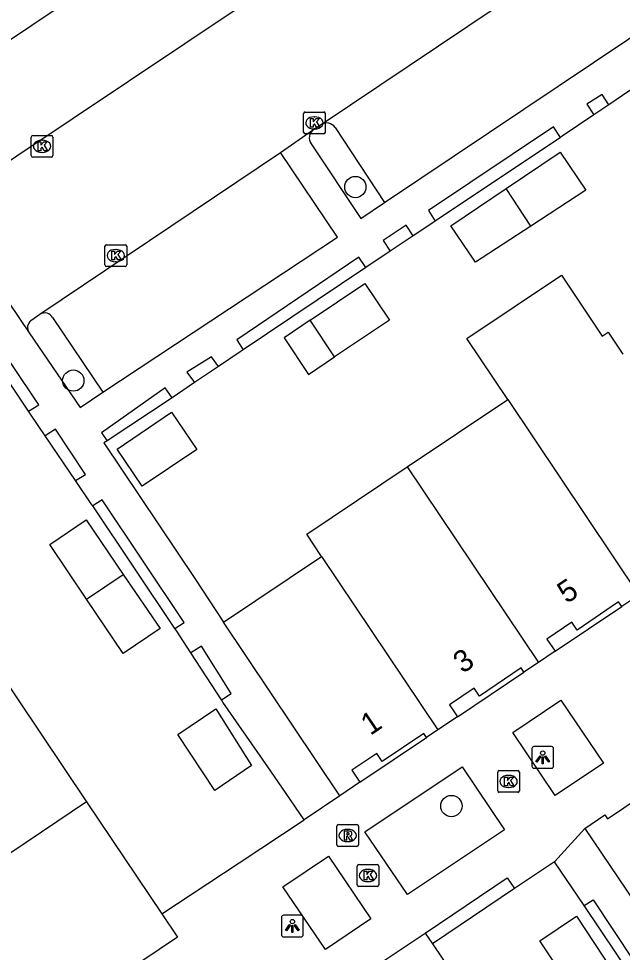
# Model space of a CAD drawing. Extents: x 158797 to 159887, y 384318 to 385255.
# Drawn here: x 159074.82 to 159102.55, y 384786.86 to 384829.76 of the extents above; entities that cross this region are included whole.
import ezdxf

# ---------------------------------------------------------------- set-up
doc = ezdxf.new("R2010")
doc.units = 0
for name, color, linetype in [('IMGEO_Boom', 7, 'Continuous'), ('IMGEO_Groenvoorziening', 7, 'Continuous'), ('IMGEO_Haag', 7, 'Continuous'), ('IMGEO_Kolk', 7, 'Continuous'), ('IMGEO_Lichtpunt', 7, 'Continuous'), ('IMGEO_Pand', 7, 'Continuous'), ('IMGEO_Pand_nummerreeks', 7, 'Continuous'), ('IMGEO_Pand_overbouw', 7, 'Continuous'), ('IMGEO_Parkeervlak_open', 7, 'Continuous'), ('IMGEO_Rijbaan_lokaal_open', 7, 'Continuous'), ('IMGEO_Rioolput', 7, 'Continuous'), ('IMGEO_Voetpad_open', 7, 'Continuous')]:
    doc.layers.add(name, color=color, linetype=linetype)

msp = doc.modelspace()

# ---------------------------------------------------------------- linework, layer by layer
at = {"layer": 'IMGEO_Boom'}
for centre in [(159090.283, 384822.028), (159077.329, 384813.136), (159094.696, 384793.585)]:
    msp.add_circle(centre, 0.489, dxfattribs=at)
at = {"layer": 'IMGEO_Groenvoorziening'}
msp.add_lwpolyline([(159097.591, 384789.794), (159093.821, 384787.259)], dxfattribs=at)
at = {"layer": 'IMGEO_Haag'}
for points in [[(159101.924, 384825.807), (159101.242, 384825.346)], [(159099.711, 384824.312), (159093.951, 384820.464)], [(159092.944, 384819.788), (159091.89, 384819.08)], [(159090.768, 384818.326), (159085.136, 384814.554)], [(159075.272, 384811.724), (159071.518, 384817.338)], [(159083.993, 384813.783), (159082.899, 384813.045)], [(159081.871, 384812.35), (159078.883, 384810.368)], [(159077.433, 384808.542), (159076.038, 384810.594)], [(159081.997, 384801.751), (159078.22, 384807.382)], [(159084.135, 384798.466), (159082.731, 384800.625)], [(159104.547, 384783.423), (159100.796, 384789.016)]]:
    msp.add_lwpolyline(points, dxfattribs=at)
at = {"layer": 'IMGEO_Kolk'}
for p, q in [((159087.904, 384824.55), (159087.904, 384825.402)), ((159087.979, 384825.476), (159088.831, 384825.476)), ((159088.392, 384825.256), (159088.417, 384825.256)), ((159088.905, 384825.402), (159088.905, 384824.55)), ((159075.469, 384824.399), (159076.321, 384824.399)), ((159088.831, 384824.476), (159087.979, 384824.476)), ((159088.415, 384824.696), (159088.39, 384824.696)), ((159075.394, 384823.473), (159075.394, 384824.325)), ((159075.882, 384824.179), (159075.907, 384824.179)), ((159076.395, 384824.325), (159076.395, 384823.473)), ((159075.905, 384823.619), (159075.88, 384823.619)), ((159076.321, 384823.399), (159075.469, 384823.399)), ((159078.781, 384818.452), (159078.781, 384819.304)), ((159078.856, 384819.378), (159079.708, 384819.378)), ((159079.782, 384819.304), (159079.782, 384818.452)), ((159079.269, 384819.158), (159079.294, 384819.158)), ((159079.708, 384818.378), (159078.856, 384818.378)), ((159079.292, 384818.598), (159079.267, 384818.598)), ((159096.896, 384795.216), (159097.748, 384795.216)), ((159096.821, 384794.29), (159096.821, 384795.142)), ((159097.309, 384794.996), (159097.334, 384794.996)), ((159097.822, 384795.142), (159097.822, 384794.29)), ((159097.332, 384794.436), (159097.307, 384794.436)), ((159097.748, 384794.216), (159096.896, 384794.216)), ((159090.44, 384790.893), (159091.292, 384790.893)), ((159090.365, 384789.967), (159090.365, 384790.819)), ((159090.853, 384790.673), (159090.878, 384790.673)), ((159091.366, 384790.819), (159091.366, 384789.967)), ((159090.876, 384790.113), (159090.851, 384790.113)), ((159091.292, 384789.893), (159090.44, 384789.893))]:
    msp.add_line(p, q, dxfattribs=at)
for points in [[(159087.904, 384824.55), (159087.904, 384825.402)], [(159087.979, 384825.476), (159088.831, 384825.476)], [(159088.905, 384825.402), (159088.905, 384824.55)], [(159088.225, 384825.176), (159088.348, 384825.176), (159088.348, 384825.025), (159088.478, 384825.176), (159088.642, 384825.176), (159088.496, 384825.025), (159088.649, 384824.776), (159088.497, 384824.776), (159088.412, 384824.94), (159088.348, 384824.873), (159088.348, 384824.776), (159088.225, 384824.776), (159088.225, 384825.176)], [(159075.469, 384824.399), (159076.321, 384824.399)], [(159088.831, 384824.476), (159087.979, 384824.476)], [(159075.394, 384823.473), (159075.394, 384824.325)], [(159075.715, 384824.099), (159075.838, 384824.099), (159075.838, 384823.948), (159075.968, 384824.099), (159076.132, 384824.099), (159075.986, 384823.948), (159076.139, 384823.699), (159075.987, 384823.699), (159075.902, 384823.863), (159075.838, 384823.796), (159075.838, 384823.699), (159075.715, 384823.699), (159075.715, 384824.099)], [(159076.395, 384824.325), (159076.395, 384823.473)], [(159076.321, 384823.399), (159075.469, 384823.399)], [(159078.781, 384818.452), (159078.781, 384819.304)], [(159078.856, 384819.378), (159079.708, 384819.378)], [(159079.782, 384819.304), (159079.782, 384818.452)], [(159079.102, 384819.078), (159079.225, 384819.078), (159079.225, 384818.927), (159079.355, 384819.078), (159079.519, 384819.078), (159079.373, 384818.927), (159079.526, 384818.678), (159079.374, 384818.678), (159079.289, 384818.842), (159079.225, 384818.775), (159079.225, 384818.678), (159079.102, 384818.678), (159079.102, 384819.078)], [(159079.708, 384818.378), (159078.856, 384818.378)], [(159096.896, 384795.216), (159097.748, 384795.216)], [(159096.821, 384794.29), (159096.821, 384795.142)], [(159097.142, 384794.916), (159097.265, 384794.916), (159097.265, 384794.765), (159097.395, 384794.916), (159097.559, 384794.916), (159097.413, 384794.765), (159097.566, 384794.516), (159097.414, 384794.516), (159097.329, 384794.68), (159097.265, 384794.613), (159097.265, 384794.516), (159097.142, 384794.516), (159097.142, 384794.916)], [(159097.822, 384795.142), (159097.822, 384794.29)], [(159097.748, 384794.216), (159096.896, 384794.216)], [(159090.44, 384790.893), (159091.292, 384790.893)], [(159090.365, 384789.967), (159090.365, 384790.819)], [(159090.686, 384790.593), (159090.809, 384790.593), (159090.809, 384790.442), (159090.939, 384790.593), (159091.103, 384790.593), (159090.957, 384790.442), (159091.11, 384790.193), (159090.958, 384790.193), (159090.873, 384790.357), (159090.809, 384790.29), (159090.809, 384790.193), (159090.686, 384790.193), (159090.686, 384790.593)], [(159091.366, 384790.819), (159091.366, 384789.967)], [(159091.292, 384789.893), (159090.44, 384789.893)]]:
    msp.add_lwpolyline(points, dxfattribs=at)
for centre, start, end in [((159087.981, 384825.4), 91.552, 178.448), ((159087.981, 384825.4), 91.552, 178.448), ((159088.829, 384825.4), 1.552, 88.448), ((159088.829, 384825.4), 1.552, 88.448), ((159075.471, 384824.323), 91.552, 178.448), ((159075.471, 384824.323), 91.552, 178.448), ((159076.319, 384824.323), 1.552, 88.448), ((159076.319, 384824.323), 1.552, 88.448), ((159087.981, 384824.552), 181.552, 268.448), ((159087.981, 384824.552), 181.552, 268.448), ((159088.829, 384824.552), 271.552, 358.448), ((159088.829, 384824.552), 271.552, 358.448), ((159075.471, 384823.475), 181.552, 268.448), ((159075.471, 384823.475), 181.552, 268.448), ((159076.319, 384823.475), 271.552, 358.448), ((159076.319, 384823.475), 271.552, 358.448), ((159078.858, 384819.302), 91.552, 178.448), ((159078.858, 384819.302), 91.552, 178.448), ((159079.706, 384819.302), 1.552, 88.448), ((159079.706, 384819.302), 1.552, 88.448), ((159078.858, 384818.454), 181.552, 268.448), ((159078.858, 384818.454), 181.552, 268.448), ((159079.706, 384818.454), 271.552, 358.448), ((159079.706, 384818.454), 271.552, 358.448), ((159096.898, 384795.14), 91.552, 178.448), ((159096.898, 384795.14), 91.552, 178.448), ((159097.746, 384795.14), 1.552, 88.448), ((159097.746, 384795.14), 1.552, 88.448), ((159096.898, 384794.292), 181.552, 268.448), ((159096.898, 384794.292), 181.552, 268.448), ((159097.746, 384794.292), 271.552, 358.448), ((159097.746, 384794.292), 271.552, 358.448), ((159090.442, 384790.817), 91.552, 178.448), ((159090.442, 384790.817), 91.552, 178.448), ((159091.29, 384790.817), 1.552, 88.448), ((159091.29, 384790.817), 1.552, 88.448), ((159090.442, 384789.969), 181.552, 268.448), ((159090.442, 384789.969), 181.552, 268.448), ((159091.29, 384789.969), 271.552, 358.448), ((159091.29, 384789.969), 271.552, 358.448)]:
    msp.add_arc(centre, 0.0765, start, end, dxfattribs=at)
for centre, major_axis, ratio, start_param, end_param in [((159088.391, 384824.976), (-0.387, 0.002), 0.722429, 4.712389, 7.853982), ((159088.416, 384824.976), (-0.39, 0.002), 0.717154, 1.570796, 4.712389), ((159075.881, 384823.899), (-0.387, 0.002), 0.722429, 4.712389, 7.853982), ((159075.906, 384823.899), (-0.39, 0.002), 0.717154, 1.570796, 4.712389), ((159079.268, 384818.878), (-0.387, 0.002), 0.722429, 4.712389, 7.853982), ((159079.293, 384818.878), (-0.39, 0.002), 0.717154, 1.570796, 4.712389), ((159097.308, 384794.716), (-0.387, 0.002), 0.722429, 4.712389, 7.853982), ((159097.333, 384794.716), (-0.39, 0.002), 0.717154, 1.570796, 4.712389), ((159090.852, 384790.393), (-0.387, 0.002), 0.722429, 4.712389, 7.853982), ((159090.877, 384790.393), (-0.39, 0.002), 0.717154, 1.570796, 4.712389)]:
    msp.add_ellipse(centre, major_axis=major_axis, ratio=ratio, start_param=start_param, end_param=end_param, dxfattribs=at)
at = {"layer": 'IMGEO_Lichtpunt'}
for p, q in [((159098.393, 384796.224), (159098.393, 384795.417)), ((159098.393, 384796.224), (159098.393, 384795.417)), ((159099.295, 384796.319), (159098.487, 384796.319)), ((159099.295, 384796.319), (159098.487, 384796.319)), ((159099.389, 384795.417), (159099.389, 384796.224)), ((159099.389, 384795.417), (159099.389, 384796.224)), ((159098.487, 384795.323), (159099.295, 384795.323)), ((159098.487, 384795.323), (159099.295, 384795.323)), ((159086.891, 384788.476), (159086.891, 384787.669)), ((159086.891, 384788.476), (159086.891, 384787.669)), ((159087.793, 384788.571), (159086.985, 384788.571)), ((159087.793, 384788.571), (159086.985, 384788.571)), ((159087.887, 384787.669), (159087.887, 384788.476)), ((159087.887, 384787.669), (159087.887, 384788.476)), ((159086.985, 384787.575), (159087.793, 384787.575)), ((159086.985, 384787.575), (159087.793, 384787.575))]:
    msp.add_line(p, q, dxfattribs=at)
for points in [[(159098.767, 384795.888), (159098.806, 384795.86), (159098.618, 384795.598), (159098.58, 384795.625), (159098.767, 384795.888)], [(159098.869, 384795.84), (159098.916, 384795.84), (159098.916, 384795.518), (159098.869, 384795.518), (159098.869, 384795.84)], [(159098.979, 384795.86), (159099.017, 384795.887), (159099.204, 384795.625), (159099.165, 384795.597), (159098.979, 384795.86)], [(159087.265, 384788.14), (159087.304, 384788.112), (159087.116, 384787.85), (159087.078, 384787.877), (159087.265, 384788.14)], [(159087.367, 384788.092), (159087.414, 384788.092), (159087.414, 384787.77), (159087.367, 384787.77), (159087.367, 384788.092)], [(159087.477, 384788.112), (159087.515, 384788.139), (159087.702, 384787.877), (159087.663, 384787.849), (159087.477, 384788.112)]]:
    msp.add_lwpolyline(points, dxfattribs=at)
for centre in [(159098.892, 384796.022), (159087.39, 384788.274)]:
    msp.add_circle(centre, 0.0994, dxfattribs=at)
for centre, start, end in [((159098.487, 384796.224), 90, 180), ((159098.487, 384796.224), 90, 180), ((159099.295, 384796.224), 0, 90), ((159099.295, 384796.224), 0, 90), ((159098.487, 384795.417), 180, 270), ((159098.487, 384795.417), 180, 270), ((159099.295, 384795.417), 270, 0), ((159099.295, 384795.417), 270, 360), ((159086.985, 384788.476), 90, 180), ((159086.985, 384788.476), 90, 180), ((159087.793, 384788.476), 0, 90), ((159087.793, 384788.476), 0, 90), ((159086.985, 384787.669), 180, 270), ((159086.985, 384787.669), 180, 270), ((159087.793, 384787.669), 270, 0), ((159087.793, 384787.669), 270, 360)]:
    msp.add_arc(centre, 0.0946, start, end, dxfattribs=at)
at = {"layer": 'IMGEO_Pand'}
for points in [[(159097.211, 384821.956), (159099.694, 384823.628), (159100.877, 384821.891), (159098.34, 384820.231)], [(159098.34, 384820.231), (159095.803, 384818.57), (159094.675, 384820.248), (159097.211, 384821.956)], [(159098.34, 384820.231), (159097.211, 384821.956)], [(159097.281, 384812.263), (159095.398, 384815.073), (159099.745, 384817.985), (159101.628, 384815.176), (159101.897, 384815.356), (159102.574, 384814.354)], [(159088.202, 384815.904), (159090.721, 384817.59), (159091.849, 384815.909), (159089.332, 384814.221)], [(159088.202, 384815.904), (159087.008, 384815.105), (159088.138, 384813.42), (159089.332, 384814.221)], [(159089.332, 384814.221), (159088.202, 384815.904)], [(159092.666, 384809.17), (159097.281, 384812.263)], [(159097.281, 384812.263), (159103.302, 384803.278)], [(159083.003, 384809.973), (159080.496, 384808.279), (159079.343, 384809.985), (159081.847, 384811.677), (159083.003, 384809.973)], [(159088.734, 384805.056), (159088.05, 384806.077), (159092.666, 384809.17)], [(159092.666, 384809.17), (159098.689, 384800.181)], [(159077.935, 384803.095), (159076.254, 384805.596), (159077.92, 384806.733), (159079.624, 384804.229)], [(159084.223, 384802.037), (159088.734, 384805.056)], [(159088.734, 384805.056), (159094.077, 384797.083)], [(159079.624, 384804.229), (159081.313, 384801.748), (159079.616, 384800.593), (159077.935, 384803.095)], [(159077.935, 384803.095), (159079.624, 384804.229)], [(159103.302, 384803.278), (159102.518, 384802.751), (159102.372, 384802.964), (159100.47, 384801.663), (159100.221, 384802.028), (159099.084, 384801.251), (159099.461, 384800.699), (159098.689, 384800.181)], [(159089.575, 384794.06), (159084.223, 384802.037)], [(159073.763, 384799.994), (159077.938, 384793.779)], [(159098.689, 384800.181), (159098.029, 384799.737), (159097.898, 384799.93), (159095.986, 384798.641), (159095.74, 384799.006), (159094.602, 384798.239), (159094.975, 384797.686), (159094.077, 384797.083)], [(159083.87, 384798.059), (159085.517, 384795.45), (159083.837, 384794.305), (159082.125, 384796.878), (159083.87, 384798.059)], [(159094.077, 384797.083), (159093.554, 384796.732), (159093.426, 384796.922), (159091.515, 384795.632), (159091.269, 384795.997), (159090.127, 384795.227), (159090.497, 384794.679), (159089.575, 384794.06)], [(159100.83, 384792.557), (159101.746, 384793.183), (159101.871, 384793.001), (159104.164, 384794.538), (159104.039, 384794.725), (159105.827, 384795.932)], [(159077.938, 384793.779), (159070.313, 384788.655)], [(159077.938, 384793.779), (159081.397, 384788.629)], [(159100.83, 384792.557), (159106.187, 384784.616), (159107.897, 384782.06)], [(159081.397, 384788.629), (159082.115, 384787.56), (159074.492, 384782.436)], [(159100.425, 384784.899), (159098.757, 384787.393), (159100.442, 384788.52), (159102.099, 384786.018)], [(159082.503, 384780.342), (159089.026, 384784.721), (159090.464, 384785.718), (159093.489, 384787.752)], [(159093.489, 384787.752), (159093.821, 384787.259)], [(159093.821, 384787.259), (159096.836, 384782.776), (159094.796, 384781.41)]]:
    msp.add_lwpolyline(points, dxfattribs=at)
at = {"layer": 'IMGEO_Pand_overbouw'}
for points in [[(159102.372, 384802.964), (159100.47, 384801.663), (159100.221, 384802.028), (159099.084, 384801.251), (159099.461, 384800.699), (159102.518, 384802.751)], [(159097.898, 384799.93), (159095.986, 384798.641), (159095.74, 384799.006), (159094.602, 384798.239), (159094.975, 384797.686), (159098.029, 384799.737)], [(159093.426, 384796.922), (159091.515, 384795.632), (159091.269, 384795.997), (159090.127, 384795.227), (159090.497, 384794.679), (159093.554, 384796.732)]]:
    msp.add_lwpolyline(points, close=True, dxfattribs=at)
at = {"layer": 'IMGEO_Parkeervlak_open'}
for points in [[(159089.353, 384824.764), (159091.625, 384821.312)], [(159076.379, 384816.031), (159078.686, 384812.61)]]:
    msp.add_lwpolyline(points, dxfattribs=at)
for centre, radius, start, end in [((159088.968, 384824.509), 0.462, 33.5529, 122.788), ((159076.018, 384815.831), 0.413, 28.9369, 122.0627)]:
    msp.add_arc(centre, radius, start, end, dxfattribs=at)
at = {"layer": 'IMGEO_Rijbaan_lokaal_open'}
for points in [[(159088.718, 384824.897), (159102.194, 384833.959)], [(159087.632, 384832.088), (159072.133, 384821.72)], [(159088.369, 384824.672), (159088.718, 384824.897)], [(159086.842, 384823.618), (159088.369, 384824.672)], [(159075.799, 384816.181), (159086.842, 384823.618)], [(159071.105, 384821.539), (159075.3, 384815.33)], [(159075.384, 384815.901), (159075.799, 384816.181)]]:
    msp.add_lwpolyline(points, dxfattribs=at)
msp.add_arc((159075.659, 384815.569), 0.432, 129.6681, 213.5943, dxfattribs=at)
at = {"layer": 'IMGEO_Rioolput'}
for p, q in [((159089.43, 384791.806), (159089.43, 384792.658)), ((159089.505, 384792.732), (159090.357, 384792.732)), ((159090.431, 384792.658), (159090.431, 384791.806)), ((159089.918, 384792.512), (159089.943, 384792.512)), ((159089.941, 384791.952), (159089.916, 384791.952)), ((159090.357, 384791.732), (159089.505, 384791.732))]:
    msp.add_line(p, q, dxfattribs=at)
for points in [[(159089.43, 384791.806), (159089.43, 384792.658)], [(159089.505, 384792.732), (159090.357, 384792.732)], [(159090.431, 384792.658), (159090.431, 384791.806)], [(159090.019, 384792.43), (159089.767, 384792.432), (159089.767, 384792.032)], [(159089.767, 384792.032), (159089.891, 384792.032), (159089.891, 384792.194), (159089.902, 384792.194)], [(159089.945, 384792.351), (159089.891, 384792.351), (159089.891, 384792.27)], [(159089.891, 384792.27), (159089.943, 384792.27)], [(159089.949, 384792.165), (159090.02, 384792.032), (159090.16, 384792.032), (159090.095, 384792.158)], [(159090.357, 384791.732), (159089.505, 384791.732)]]:
    msp.add_lwpolyline(points, dxfattribs=at)
for centre, radius, start, end in [((159089.507, 384792.656), 0.0765, 91.552, 178.448), ((159089.507, 384792.656), 0.0765, 91.552, 178.448), ((159090.355, 384792.656), 0.0765, 1.552, 88.448), ((159090.355, 384792.656), 0.0765, 1.552, 88.448), ((159089.901, 384792.141), 0.0533, 26.0293, 88.6989), ((159089.927, 384792.459), 0.19, 274.7715, 282.9687), ((159089.951, 384792.255), 0.0964, 77.0061, 93.1865), ((159089.965, 384792.312), 0.0378, 276.6634, 79.6772), ((159090.018, 384792.32), 0.109, 350.3612, 89.416), ((159090.016, 384792.32), 0.112, 277.5842, 350.9817), ((159090, 384792.105), 0.108, 29.5134, 73.7905), ((159089.507, 384791.808), 0.0765, 181.552, 268.448), ((159089.507, 384791.808), 0.0765, 181.552, 268.448), ((159090.355, 384791.808), 0.0765, 271.552, 358.448), ((159090.355, 384791.808), 0.0765, 271.552, 358.448)]:
    msp.add_arc(centre, radius, start, end, dxfattribs=at)
for centre, major_axis, ratio, start_param, end_param in [((159089.917, 384792.232), (-0.387, 0.002), 0.722429, 4.712389, 7.853982), ((159089.942, 384792.232), (-0.39, 0.002), 0.717154, 1.570796, 4.712389)]:
    msp.add_ellipse(centre, major_axis=major_axis, ratio=ratio, start_param=start_param, end_param=end_param, dxfattribs=at)
at = {"layer": 'IMGEO_Voetpad_open'}
for points in [[(159084.728, 384835.693), (159069.856, 384825.722)], [(159091.625, 384821.312), (159104.423, 384829.902)], [(159101.924, 384825.807), (159101.624, 384826.273), (159100.917, 384825.831), (159101.242, 384825.346)], [(159102.93, 384826.487), (159102.898, 384826.465), (159101.924, 384825.807)], [(159101.242, 384825.346), (159099.79, 384824.365), (159099.711, 384824.312)], [(159099.711, 384824.312), (159099.382, 384824.799), (159093.642, 384820.952), (159093.951, 384820.464)], [(159088.254, 384824.015), (159090.543, 384820.586), (159091.625, 384821.312)], [(159078.686, 384812.61), (159089.469, 384819.721), (159086.842, 384823.618)], [(159092.944, 384819.788), (159092.611, 384820.282), (159091.563, 384819.579), (159091.89, 384819.08)], [(159093.951, 384820.464), (159093.933, 384820.452), (159092.944, 384819.788)], [(159090.768, 384818.326), (159090.437, 384818.806), (159084.836, 384815.005), (159085.136, 384814.554)], [(159091.89, 384819.08), (159090.818, 384818.36), (159090.768, 384818.326)], [(159075.272, 384811.724), (159075.74, 384812.019), (159071.973, 384817.629), (159071.518, 384817.338)], [(159075.3, 384815.33), (159077.638, 384811.899), (159078.686, 384812.61)], [(159085.136, 384814.554), (159084.998, 384814.462), (159083.993, 384813.783)], [(159083.993, 384813.783), (159083.672, 384814.232), (159082.536, 384813.528), (159082.899, 384813.045)], [(159081.871, 384812.35), (159081.549, 384812.797), (159078.627, 384810.737), (159078.883, 384810.368)], [(159082.899, 384813.045), (159081.871, 384812.35)], [(159076.038, 384810.594), (159075.364, 384811.587), (159075.272, 384811.724)], [(159077.433, 384808.542), (159077.887, 384808.825), (159076.511, 384810.898), (159076.038, 384810.594)], [(159078.883, 384810.368), (159078.735, 384810.27), (159082.907, 384804.048), (159084.223, 384802.037)], [(159078.22, 384807.382), (159078.157, 384807.476), (159077.433, 384808.542)], [(159081.997, 384801.751), (159082.418, 384802.018), (159078.649, 384807.661), (159078.22, 384807.382)], [(159082.731, 384800.625), (159082.053, 384801.668), (159081.997, 384801.751)], [(159084.135, 384798.466), (159084.586, 384798.759), (159083.223, 384800.936), (159082.731, 384800.625)], [(159087.934, 384792.954), (159086.904, 384794.447), (159086.257, 384795.385), (159084.201, 384798.365), (159084.135, 384798.466)], [(159101.679, 384795.555), (159099.469, 384794.077), (159097.516, 384796.967), (159099.72, 384798.453), (159101.679, 384795.555)], [(159097.133, 384792.5), (159092.679, 384789.522), (159090.719, 384792.401), (159095.183, 384795.392), (159097.133, 384792.5)], [(159089.575, 384794.06), (159087.934, 384792.954)], [(159081.397, 384788.629), (159084.944, 384790.975), (159087.934, 384792.954)], [(159099.432, 384791.023), (159100.83, 384792.557)], [(159090.998, 384788.402), (159088.909, 384786.999), (159086.954, 384789.874), (159089.05, 384791.28), (159090.998, 384788.402)], [(159099.432, 384791.023), (159097.591, 384789.794)], [(159100.796, 384789.016), (159099.432, 384791.023)], [(159093.489, 384787.752), (159097.26, 384790.289), (159097.591, 384789.794)], [(159100.796, 384789.016), (159101.207, 384789.272), (159104.905, 384783.684), (159104.547, 384783.423)]]:
    msp.add_lwpolyline(points, dxfattribs=at)
msp.add_arc((159088.637, 384824.286), 0.47, 124.8306, 215.3127, dxfattribs=at)

# ---------------------------------------------------------------- texts
at = {"layer": 'IMGEO_Pand_nummerreeks'}
for s, rotation, p in [('5', 33.9076, (159099.992, 384802.86)), ('3', 33.9306, (159095.211, 384799.648)), ('1', 33.8847, (159090.968, 384796.802))]:
    msp.add_text(s, height=1, rotation=rotation, dxfattribs=at).set_placement(p)

doc.saveas('drawing.dxf')
